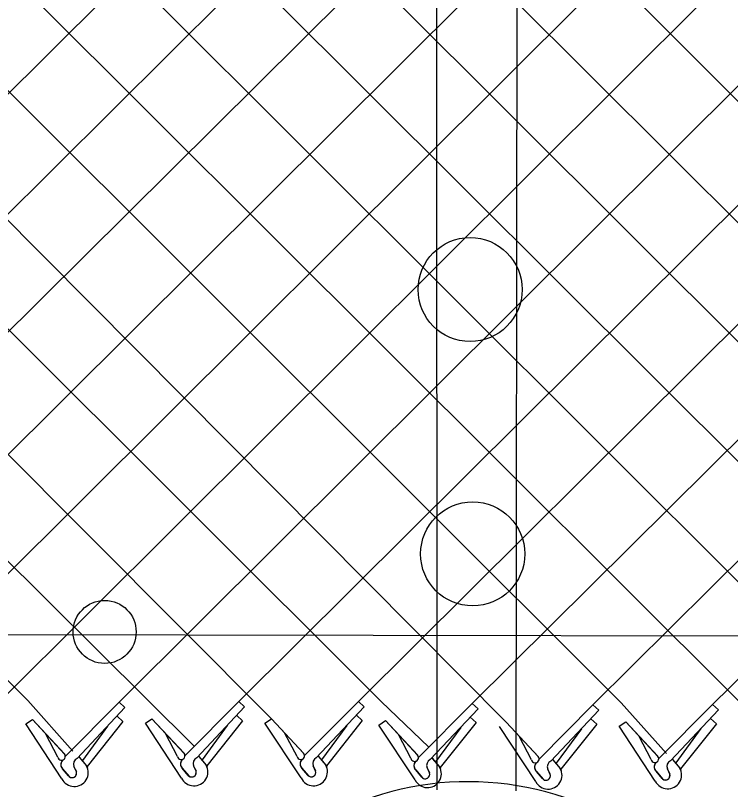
# Model space of a CAD drawing. Extents: x 0 to 2.85, y -0.1 to 1.83.
# Drawn here: x 0.4839 to 0.532, y 0.8082 to 0.8604 of the extents above; entities that cross this region are included whole.
import ezdxf

# ---------------------------------------------------------------- set-up
doc = ezdxf.new("R2010")
doc.units = 0
for name, color, linetype in [('sb_Chainlink Fence', 7, 'Continuous'), ('sb_Existing Concrete', 7, 'Continuous'), ('sb_Existing Structural Steel', 7, 'Continuous')]:
    doc.layers.add(name, color=color, linetype=linetype)

msp = doc.modelspace()

# ---------------------------------------------------------------- linework, layer by layer
at = {"layer": 'sb_Chainlink Fence'}
for p, q in [((0.4630758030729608, 0.9241526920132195), (0.5729974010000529, 0.8140907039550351)), ((0.40804886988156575, 0.9224612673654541), (0.5169369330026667, 0.8127874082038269)), ((0.40180581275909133, 0.920684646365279), (0.5085103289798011, 0.8141721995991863)), ((0.37763564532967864, 0.920628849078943), (0.48473112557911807, 0.8142492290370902)), ((0.3856891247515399, 0.9206084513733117), (0.4927878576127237, 0.814293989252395)), ((0.3937433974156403, 0.9206250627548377), (0.5011426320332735, 0.8130167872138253)), ((0.41791541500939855, 0.9206341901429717), (0.524688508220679, 0.8140907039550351)), ((0.42599350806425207, 0.920586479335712), (0.5327427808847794, 0.8140740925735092)), ((0.43404698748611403, 0.9205660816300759), (0.5408051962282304, 0.8140145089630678)), ((0.442101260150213, 0.9205826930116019), (0.5488619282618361, 0.814059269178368)), ((0.44212800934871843, 0.8141097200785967), (0.5491228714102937, 0.9203927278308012)), ((0.45016367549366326, 0.9206422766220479), (0.5569147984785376, 0.8140649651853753)), ((0.4501904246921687, 0.8140501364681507), (0.5572009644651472, 0.9203450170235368)), ((0.4582204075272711, 0.9205975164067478), (0.5649439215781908, 0.8140703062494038)), ((0.4582471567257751, 0.8140948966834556), (0.5652544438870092, 0.9203246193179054)), ((0.4667049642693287, 0.8141780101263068), (0.5733087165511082, 0.9203412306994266)), ((0.47475844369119, 0.8141984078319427), (0.5813711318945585, 0.9204008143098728)), ((0.482812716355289, 0.8141817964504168), (0.5894278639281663, 0.9203560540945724)), ((0.49087513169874, 0.8141222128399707), (0.5974807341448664, 0.9203503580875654)), ((0.4989318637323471, 0.814166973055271), (0.6056608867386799, 0.9203217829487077)), ((0.5069847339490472, 0.8141726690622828), (0.6137143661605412, 0.9203013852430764)), ((0.514654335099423, 0.8140451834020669), (0.6217686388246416, 0.9203179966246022)), ((0.5227790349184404, 0.8139432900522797), (0.6298310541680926, 0.9203775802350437)), ((0.5308325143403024, 0.8139636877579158), (0.6378877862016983, 0.9203328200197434)), ((0.48473112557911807, 0.8142492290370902), (0.4877664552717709, 0.8108315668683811)), ((0.4872477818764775, 0.8104794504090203), (0.49087513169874, 0.8141222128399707)), ((0.4912709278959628, 0.8137635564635), (0.49087513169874, 0.8141222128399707)), ((0.4927878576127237, 0.814293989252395), (0.49593022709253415, 0.8111577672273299)), ((0.4953045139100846, 0.8105242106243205), (0.4989318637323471, 0.814166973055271)), ((0.4961022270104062, 0.8103817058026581), (0.4993276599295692, 0.8138083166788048)), ((0.4993276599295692, 0.8138083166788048), (0.4989318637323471, 0.814166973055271)), ((0.5033573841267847, 0.8105299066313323), (0.5069847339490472, 0.8141726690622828)), ((0.5041550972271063, 0.81038740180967), (0.5073805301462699, 0.8138140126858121)), ((0.5073805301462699, 0.8138140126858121), (0.5069847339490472, 0.8141726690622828)), ((0.5085103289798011, 0.8141721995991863), (0.5117206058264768, 0.8111023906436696)), ((0.5110269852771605, 0.8104024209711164), (0.514654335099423, 0.8140451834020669)), ((0.5150501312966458, 0.8136865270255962), (0.514654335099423, 0.8140451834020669)), ((0.5191516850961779, 0.8103005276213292), (0.5227790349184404, 0.8139432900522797)), ((0.5231748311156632, 0.813584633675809), (0.5227790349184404, 0.8139432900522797)), ((0.524688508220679, 0.8140907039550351), (0.5277238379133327, 0.8106730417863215)), ((0.5272051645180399, 0.8103209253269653), (0.5308325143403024, 0.8139636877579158)), ((0.5312283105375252, 0.813605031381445), (0.5308325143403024, 0.8139636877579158)), ((0.48804549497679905, 0.8103369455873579), (0.4912709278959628, 0.8137635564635)), ((0.5118246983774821, 0.810259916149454), (0.5150501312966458, 0.8136865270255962)), ((0.5199493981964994, 0.8101580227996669), (0.5231748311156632, 0.813584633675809)), ((0.5280028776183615, 0.8101784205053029), (0.5312283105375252, 0.813605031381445)), ((0.4845870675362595, 0.812661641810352), (0.4850330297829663, 0.8129663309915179)), ((0.4850330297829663, 0.8129663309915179), (0.48718902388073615, 0.8106427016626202)), ((0.4850330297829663, 0.8129663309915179), (0.48720283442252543, 0.8106289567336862)), ((0.4911365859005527, 0.8128375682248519), (0.48872375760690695, 0.8098028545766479)), ((0.4911365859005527, 0.8128375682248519), (0.4907407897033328, 0.8131962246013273)), ((0.4926437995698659, 0.8127064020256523), (0.49308976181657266, 0.8130110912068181)), ((0.49308976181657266, 0.8130110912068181), (0.49524575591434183, 0.8106874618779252)), ((0.49308976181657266, 0.8130110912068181), (0.4952595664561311, 0.8106737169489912)), ((0.4991933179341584, 0.8128823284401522), (0.49678048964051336, 0.8098476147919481)), ((0.4991933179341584, 0.8128823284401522), (0.4987975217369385, 0.8132409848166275)), ((0.5006966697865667, 0.8127120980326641), (0.5011426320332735, 0.8130167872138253)), ((0.5011426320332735, 0.8130167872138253), (0.5032986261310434, 0.8106931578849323)), ((0.5011426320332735, 0.8130167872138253), (0.5033124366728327, 0.8106794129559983)), ((0.5072461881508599, 0.8128880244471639), (0.5048333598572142, 0.8098533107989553)), ((0.5072461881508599, 0.8128880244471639), (0.50685039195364, 0.8132466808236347)), ((0.5083662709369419, 0.8125846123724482), (0.5088122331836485, 0.8128893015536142)), ((0.5088122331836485, 0.8128893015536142), (0.5109682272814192, 0.8105656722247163)), ((0.5088122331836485, 0.8128893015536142), (0.5109820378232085, 0.8105519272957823)), ((0.5149157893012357, 0.812760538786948), (0.5125029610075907, 0.8097258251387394)), ((0.5149157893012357, 0.812760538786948), (0.5145199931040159, 0.8131191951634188)), ((0.5169369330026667, 0.8127874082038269), (0.5190929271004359, 0.8104637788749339)), ((0.5169369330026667, 0.8127874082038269), (0.5191067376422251, 0.8104500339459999)), ((0.5230404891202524, 0.8126586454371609), (0.5226446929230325, 0.8130173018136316)), ((0.5245444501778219, 0.8125031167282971), (0.5249904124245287, 0.812807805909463)), ((0.5249904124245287, 0.812807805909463), (0.5271464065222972, 0.8104841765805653)), ((0.5249904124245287, 0.812807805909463), (0.5271602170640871, 0.8104704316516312)), ((0.5310939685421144, 0.8126790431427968), (0.5306981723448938, 0.8130376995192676)), ((0.48702354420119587, 0.8089727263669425), (0.4845870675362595, 0.812661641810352)), ((0.49009756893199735, 0.8125055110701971), (0.4884005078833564, 0.8101955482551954)), ((0.4950802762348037, 0.8090174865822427), (0.4926437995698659, 0.8127064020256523)), ((0.4981543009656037, 0.8125502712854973), (0.49645723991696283, 0.8102403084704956)), ((0.5031331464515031, 0.8090231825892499), (0.5006966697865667, 0.8127120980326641)), ((0.5062071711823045, 0.8125559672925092), (0.5045101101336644, 0.8102460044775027)), ((0.5108027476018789, 0.808895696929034), (0.5083662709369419, 0.8125846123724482)), ((0.5138767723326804, 0.8124284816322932), (0.5121797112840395, 0.8101185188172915)), ((0.518927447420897, 0.8087938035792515), (0.51649097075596, 0.8124827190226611)), ((0.522001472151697, 0.812326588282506), (0.5203044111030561, 0.8100166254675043)), ((0.5230404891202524, 0.8126586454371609), (0.5206276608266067, 0.8096239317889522)), ((0.5269809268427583, 0.8088142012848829), (0.5245444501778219, 0.8125031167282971)), ((0.5300549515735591, 0.8123469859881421), (0.5283578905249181, 0.8100370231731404)), ((0.5310939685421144, 0.8126790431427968), (0.5286811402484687, 0.8096443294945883)), ((0.48674617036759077, 0.810428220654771), (0.48593452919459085, 0.8119797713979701)), ((0.4948029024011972, 0.8104729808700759), (0.4939912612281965, 0.8120245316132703)), ((0.502855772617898, 0.8104786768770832), (0.502044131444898, 0.8120302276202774)), ((0.5105253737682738, 0.8103511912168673), (0.5097137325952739, 0.8119027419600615)), ((0.5186500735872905, 0.8102492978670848), (0.5178384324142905, 0.8118008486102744)), ((0.5267035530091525, 0.8102696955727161), (0.5258919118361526, 0.8118212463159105)), ((0.4881806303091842, 0.8104324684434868), (0.4886758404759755, 0.8098462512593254)), ((0.4881871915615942, 0.8104235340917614), (0.4886783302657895, 0.8098442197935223)), ((0.49623736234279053, 0.810477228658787), (0.4967325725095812, 0.8098910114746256)), ((0.49624392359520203, 0.8104682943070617), (0.4967350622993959, 0.8098889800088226)), ((0.5042902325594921, 0.8104829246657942), (0.5047854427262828, 0.8098967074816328)), ((0.5042967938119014, 0.8104739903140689), (0.5047879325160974, 0.8098946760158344)), ((0.5119598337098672, 0.8103554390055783), (0.5124550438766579, 0.8097692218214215)), ((0.5119663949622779, 0.8103465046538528), (0.5124575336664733, 0.8097671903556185)), ((0.5200845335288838, 0.8102535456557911), (0.5205797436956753, 0.8096673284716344)), ((0.5200910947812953, 0.8102446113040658), (0.5205822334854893, 0.8096652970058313)), ((0.5281380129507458, 0.8102739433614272), (0.5286332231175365, 0.8096877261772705)), ((0.5281445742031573, 0.8102650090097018), (0.5286357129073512, 0.8096856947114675)), ((0.48747516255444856, 0.8091577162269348), (0.48707113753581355, 0.8096414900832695)), ((0.48707113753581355, 0.8096414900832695), (0.487516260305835, 0.8091144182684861)), ((0.48799726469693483, 0.8094432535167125), (0.48783371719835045, 0.8097975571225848)), ((0.48783433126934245, 0.8097849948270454), (0.4879969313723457, 0.8094512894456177)), ((0.4886758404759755, 0.8098462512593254), (0.4887122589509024, 0.8097781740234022)), ((0.4887122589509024, 0.8097781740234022), (0.48874329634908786, 0.8097053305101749)), ((0.49553189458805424, 0.8092024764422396), (0.4951278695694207, 0.8096862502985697)), ((0.4951278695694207, 0.8096862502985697), (0.49557299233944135, 0.8091591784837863)), ((0.4960539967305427, 0.8094880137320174), (0.49589044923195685, 0.8098423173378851)), ((0.49589106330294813, 0.8098297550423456), (0.4960536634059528, 0.8094960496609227)), ((0.4967325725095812, 0.8098910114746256), (0.4967689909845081, 0.8098229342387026)), ((0.4967689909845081, 0.8098229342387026), (0.496800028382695, 0.8097500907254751)), ((0.5035847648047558, 0.8092081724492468), (0.5031807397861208, 0.8096919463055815)), ((0.5031807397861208, 0.8096919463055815), (0.5036258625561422, 0.8091648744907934)), ((0.504106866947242, 0.8094937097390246), (0.5039433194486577, 0.8098480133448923)), ((0.5039439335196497, 0.8098354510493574), (0.5041065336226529, 0.8095017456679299)), ((0.5047854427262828, 0.8098967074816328), (0.5048218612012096, 0.8098286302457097)), ((0.5048218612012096, 0.8098286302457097), (0.5048528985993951, 0.8097557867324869)), ((0.5117764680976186, 0.8093662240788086), (0.5116129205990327, 0.8097205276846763)), ((0.5116135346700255, 0.8097079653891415), (0.5117761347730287, 0.809374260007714)), ((0.5124550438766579, 0.8097692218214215), (0.5124914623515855, 0.8097011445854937)), ((0.5124914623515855, 0.8097011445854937), (0.5125224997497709, 0.809628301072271)), ((0.519901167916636, 0.8092643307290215), (0.5197376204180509, 0.8096186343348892)), ((0.5205797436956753, 0.8096673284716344), (0.5206161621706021, 0.8095992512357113)), ((0.527954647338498, 0.8092847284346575), (0.5277910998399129, 0.8096390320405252)), ((0.5277917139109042, 0.8096264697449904), (0.5279543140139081, 0.8092927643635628)), ((0.5286332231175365, 0.8096877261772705), (0.5286696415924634, 0.8096196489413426)), ((0.5286696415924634, 0.8096196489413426), (0.5287006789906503, 0.80954680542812)), ((0.5112543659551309, 0.8090806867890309), (0.5108503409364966, 0.8095644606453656)), ((0.5108503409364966, 0.8095644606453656), (0.511295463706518, 0.8090373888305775)), ((0.5193790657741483, 0.8089787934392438), (0.518975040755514, 0.8094625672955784)), ((0.518975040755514, 0.8094625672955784), (0.5194201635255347, 0.808935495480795)), ((0.5197382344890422, 0.8096060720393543), (0.5199008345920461, 0.8092723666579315)), ((0.5206161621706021, 0.8095992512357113), (0.5206471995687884, 0.8095264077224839)), ((0.5274325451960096, 0.8089991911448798), (0.527028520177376, 0.8094829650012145)), ((0.527028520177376, 0.8094829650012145), (0.5274736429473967, 0.8089558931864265))]:
    msp.add_line(p, q, dxfattribs=at)
for centre, radius, start, end in [((0.4950548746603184, 0.8105170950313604), 0.00025580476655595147, 189.9304409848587, 40.97853800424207), ((0.5031077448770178, 0.8105227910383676), 0.00025580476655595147, 189.9304409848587, 40.97853800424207), ((0.4869981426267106, 0.8104723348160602), 0.00025580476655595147, 189.9304409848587, 40.97853800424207), ((0.48733059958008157, 0.8099247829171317), 0.0003843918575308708, 126.9947472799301, 219.79833989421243), ((0.48734110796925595, 0.80992432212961), 0.0003909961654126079, 127.7656421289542, 226.33281459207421), ((0.4882214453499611, 0.8099568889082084), 0.00041880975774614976, 114.84216649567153, 203.51671506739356), ((0.4953873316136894, 0.809969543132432), 0.0003843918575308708, 126.9947472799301, 219.79833989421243), ((0.4953978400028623, 0.8099690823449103), 0.0003909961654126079, 127.7656421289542, 226.33281459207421), ((0.4962781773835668, 0.8100016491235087), 0.00041880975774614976, 114.84216649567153, 203.51671506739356), ((0.5034402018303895, 0.8099752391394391), 0.0003843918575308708, 126.9947472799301, 219.79833989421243), ((0.5034507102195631, 0.8099747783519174), 0.0003909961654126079, 127.7656421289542, 226.33281459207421), ((0.5043310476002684, 0.8100073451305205), 0.00041880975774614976, 114.84216649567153, 203.51671506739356), ((0.5107773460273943, 0.8103953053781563), 0.00025580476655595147, 189.9304409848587, 40.97853800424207), ((0.5111098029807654, 0.8098477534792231), 0.0003843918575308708, 126.9947472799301, 219.79833989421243), ((0.5111203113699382, 0.8098472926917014), 0.0003909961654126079, 127.7656421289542, 226.33281459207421), ((0.5120006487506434, 0.8098798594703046), 0.00041880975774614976, 114.84216649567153, 203.51671506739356), ((0.5189020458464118, 0.8102934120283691), 0.00025580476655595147, 189.9304409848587, 40.97853800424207), ((0.5201253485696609, 0.8097779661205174), 0.00041880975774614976, 114.84216649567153, 203.51671506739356), ((0.5269555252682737, 0.8103138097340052), 0.00025580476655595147, 189.9304409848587, 40.97853800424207), ((0.528178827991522, 0.8097983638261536), 0.00041880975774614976, 114.84216649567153, 203.51671506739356), ((0.4878619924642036, 0.8093874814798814), 0.0009354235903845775, 206.32021657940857, 29.22686940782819), ((0.49591872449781, 0.8094322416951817), 0.0009354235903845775, 206.32021657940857, 29.22686940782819), ((0.5039715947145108, 0.8094379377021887), 0.0009354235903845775, 206.32021657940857, 29.22686940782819), ((0.5116411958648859, 0.8093104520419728), 0.0009354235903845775, 206.32021657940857, 29.22686940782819), ((0.5192345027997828, 0.8097458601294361), 0.0003843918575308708, 126.9947472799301, 219.79833989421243), ((0.5192450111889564, 0.8097453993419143), 0.0003909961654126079, 127.7656421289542, 226.33281459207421), ((0.5197658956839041, 0.8092085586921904), 0.0009354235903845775, 206.32021657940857, 29.22686940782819), ((0.5272879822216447, 0.8097662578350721), 0.0003843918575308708, 126.9947472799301, 219.79833989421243), ((0.5272984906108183, 0.8097657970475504), 0.0003909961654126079, 127.7656421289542, 226.33281459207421), ((0.527819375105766, 0.8092289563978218), 0.0009354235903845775, 206.32021657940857, 29.22686940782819), ((0.4877079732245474, 0.8093521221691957), 0.00030330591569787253, 219.86319118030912, 17.48524419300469), ((0.4877090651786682, 0.8093506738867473), 0.00030494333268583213, 230.78260140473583, 19.265642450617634), ((0.4957647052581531, 0.8093968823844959), 0.00030330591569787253, 219.86319118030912, 17.48524419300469), ((0.4957657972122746, 0.8093954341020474), 0.00030494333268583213, 230.78260140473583, 19.265642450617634), ((0.5038175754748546, 0.8094025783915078), 0.00030330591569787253, 219.86319118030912, 17.48524419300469), ((0.5038186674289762, 0.8094011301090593), 0.00030494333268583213, 230.78260140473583, 19.265642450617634), ((0.5114871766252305, 0.8092750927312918), 0.00030330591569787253, 219.86319118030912, 17.48524419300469), ((0.5114882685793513, 0.8092736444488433), 0.00030494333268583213, 230.78260140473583, 19.265642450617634), ((0.5196118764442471, 0.8091731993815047), 0.00030330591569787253, 219.86319118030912, 17.48524419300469), ((0.5196129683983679, 0.8091717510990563), 0.00030494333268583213, 230.78260140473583, 19.265642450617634), ((0.5276653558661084, 0.8091935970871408), 0.00030330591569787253, 219.86319118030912, 17.48524419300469), ((0.5276664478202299, 0.8091921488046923), 0.00030494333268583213, 230.78260140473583, 19.265642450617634)]:
    msp.add_arc(centre, radius, start, end, dxfattribs=at)
at = {"layer": 'sb_Existing Concrete'}
msp.add_arc((0.5143634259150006, 0.7884844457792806), 0.020290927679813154, 59.952950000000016, 119.6875638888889, dxfattribs=at)
at = {"layer": 'sb_Existing Structural Steel'}
for p, q in [((0.512293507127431, 0.8082211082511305), (0.5122443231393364, 0.9144326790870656)), ((0.5176138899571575, 0.808158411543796), (0.5177224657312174, 0.9147906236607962)), ((0.3279582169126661, 0.8189246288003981), (1.0977552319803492, 0.8177376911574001))]:
    msp.add_line(p, q, dxfattribs=at)
for centre, radius in [((0.5145101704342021, 0.8419217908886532), 0.0035044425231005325), ((0.5146841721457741, 0.8241163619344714), 0.0035044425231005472), ((0.4899023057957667, 0.8188605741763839), 0.0021204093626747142)]:
    msp.add_circle(centre, radius, dxfattribs=at)

doc.saveas('drawing.dxf')
